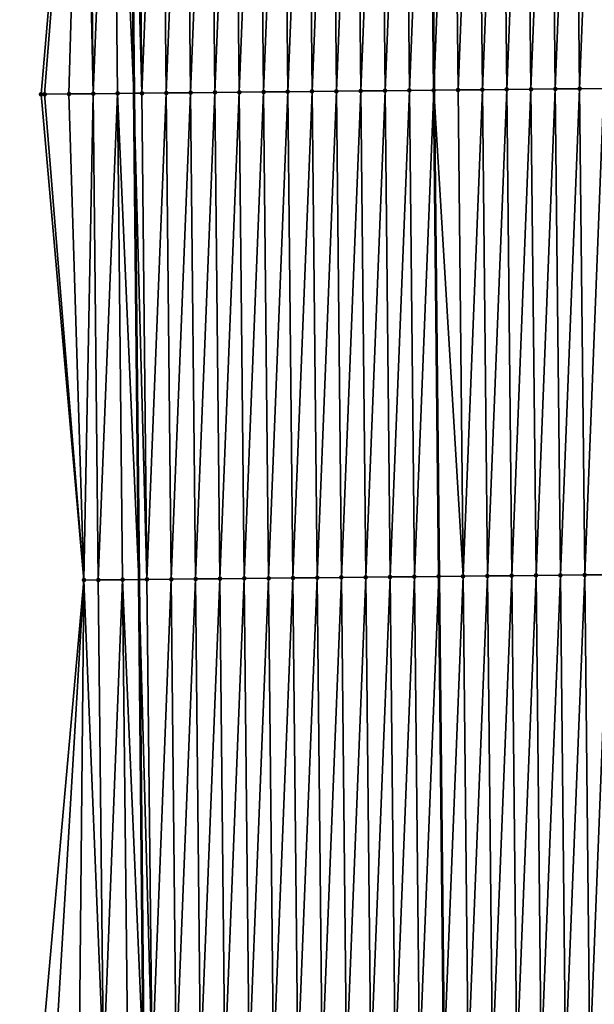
# Model space of a CAD drawing. Header units: feet. Extents: x 2007189 to 2022806, y 818621 to 837694.
# Tile 308 of 656: x 2011356 to 2011379, y 828510 to 828550. Entities that reach past the tile are written whole.
import ezdxf

# ---------------------------------------------------------------- set-up
doc = ezdxf.new("R2010")
doc.units = ezdxf.units.FT
doc.header["$MEASUREMENT"] = 0
for name, color, linetype, lineweight in [('EP_Travel Lane', 172, 'Continuous', 53), ('Road Shots', 141, 'Continuous', 100), ('Road X-Section', 40, 'Continuous', 13), ('STRIPING', 60, 'Continuous', 53)]:
    doc.layers.add(name, color=color, linetype=linetype, lineweight=lineweight)
doc.layers.add('I-77-MM17-21_SB-Surface-Border', color=7, linetype='Continuous')
doc.layers.add('I-77-MM17-21_SB-Surface-TIN', color=7, linetype='Continuous')

msp = doc.modelspace()

# ---------------------------------------------------------------- linework, layer by layer
at = {"layer": 'EP_Travel Lane'}
msp.add_polyline3d([(2011359.643103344, 828607.0194063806, 314.31470624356), (2011359.844690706, 828587.0207374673, 314.1977957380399), (2011360.046277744, 828567.0221007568, 314.0765223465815), (2011360.247865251, 828547.0234174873, 313.9615381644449), (2011360.449452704, 828527.024739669, 313.845794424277), (2011360.651040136, 828507.0260638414, 313.7298256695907), (2011360.852626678, 828487.0274763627, 313.6019464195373), (2011361.054213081, 828467.0289025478, 313.4722758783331), (2011361.25580402, 828447.0298788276, 313.4029725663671), (2011361.457391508, 828427.0311974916, 313.2876869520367), (2011361.667599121, 828407.006567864, 313.188531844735), (2011361.879028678, 828387.0079177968, 313.0889177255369), (2011362.090459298, 828367.0091670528, 313.0134649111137), (2011362.301890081, 828347.0104009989, 312.9417075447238)], dxfattribs=at)
at = {"layer": 'I-77-MM17-21_SB-Surface-Border', "color": 3, "linetype": 'Continuous', "lineweight": -3}
msp.add_polyline3d([(2011359.913850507, 828346.9828838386, 312.9399741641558), (2011357.560014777, 828366.9570495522, 312.9894615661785), (2011356.839838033, 828386.949942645, 313.063445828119), (2011357.371516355, 828406.9571607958, 313.1623297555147), (2011357.827793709, 828426.9936567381, 313.272861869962), (2011356.040166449, 828446.9760791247, 313.3621706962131), (2011355.643329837, 828466.9730724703, 313.4321435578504), (2011355.557020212, 828486.9730816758, 313.5296678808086), (2011356.415014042, 828506.9826150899, 313.6636583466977), (2011358.200329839, 828527.0016814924, 313.8091858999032), (2011356.433624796, 828546.9844285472, 313.8840361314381), (2011358.152486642, 828567.0027709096, 314.0342343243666), (2011357.576866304, 828586.9976219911, 314.1428500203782), (2011357.281397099, 828606.9953811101, 314.2511620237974)], dxfattribs=at)
at = {"layer": 'I-77-MM17-21_SB-Surface-TIN', "color": 128, "linetype": 'Continuous', "lineweight": -3}
for points in [[(2011362.582752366, 828547.0473618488, 313.9986123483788), (2011363.375246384, 828567.0562250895, 314.1313116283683), (2011362.375299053, 828567.0459611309, 314.1167024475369)], [(2011362.582752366, 828547.0473618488, 313.9986123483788), (2011363.582699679, 828547.0576274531, 314.0130000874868), (2011363.375246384, 828567.0562250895, 314.1313116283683)], [(2011363.582699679, 828547.0576274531, 314.0130000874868), (2011364.375193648, 828567.0664954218, 314.1450655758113), (2011363.375246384, 828567.0562250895, 314.1313116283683)], [(2011363.582699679, 828547.0576274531, 314.0130000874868), (2011364.582646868, 828547.0679049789, 314.0257882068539), (2011364.375193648, 828567.0664954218, 314.1450655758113)], [(2011364.582646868, 828547.0679049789, 314.0257882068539), (2011365.375140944, 828567.0767626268, 314.159239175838), (2011364.375193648, 828567.0664954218, 314.1450655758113)], [(2011364.582646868, 828547.0679049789, 314.0257882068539), (2011365.582594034, 828547.0781847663, 314.0382728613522), (2011365.375140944, 828567.0767626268, 314.159239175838)], [(2011365.582594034, 828547.0781847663, 314.0382728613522), (2011366.375088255, 828567.0870284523, 314.1735978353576), (2011365.375140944, 828567.0767626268, 314.159239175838)], [(2011365.582594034, 828547.0781847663, 314.0382728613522), (2011366.582541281, 828547.0884567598, 314.0518033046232), (2011366.375088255, 828567.0870284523, 314.1735978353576)], [(2011366.582541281, 828547.0884567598, 314.0518033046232), (2011367.375035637, 828567.097287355, 314.1888854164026), (2011366.375088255, 828567.0870284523, 314.1735978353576)], [(2011366.582541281, 828547.0884567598, 314.0518033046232), (2011367.582488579, 828547.098723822, 314.0659954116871), (2011367.375035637, 828567.097287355, 314.1888854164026)], [(2011367.582488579, 828547.098723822, 314.0659954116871), (2011368.374983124, 828567.1075362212, 314.2055196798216), (2011367.375035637, 828567.097287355, 314.1888854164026)], [(2011367.582488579, 828547.098723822, 314.0659954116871), (2011368.582435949, 828547.108983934, 314.0811200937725), (2011368.374983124, 828567.1075362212, 314.2055196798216)], [(2011368.582435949, 828547.108983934, 314.0811200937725), (2011369.374930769, 828567.1177697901, 314.2242064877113), (2011368.374983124, 828567.1075362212, 314.2055196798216)], [(2011368.582435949, 828547.108983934, 314.0811200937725), (2011369.582383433, 828547.1192330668, 314.0977179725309), (2011369.374930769, 828567.1177697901, 314.2242064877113)], [(2011369.582383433, 828547.1192330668, 314.0977179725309), (2011370.37487853, 828567.127992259, 314.2443826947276), (2011369.374930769, 828567.1177697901, 314.2242064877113)], [(2011369.582383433, 828547.1192330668, 314.0977179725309), (2011370.582331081, 828547.1294663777, 314.1164387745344), (2011370.37487853, 828567.127992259, 314.2443826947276)], [(2011370.582331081, 828547.1294663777, 314.1164387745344), (2011371.374826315, 828567.138212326, 314.2648811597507), (2011370.37487853, 828567.127992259, 314.2443826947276)], [(2011370.582331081, 828547.1294663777, 314.1164387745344), (2011371.58227884, 828547.1396889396, 314.1366018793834), (2011371.374826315, 828567.138212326, 314.2648811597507)], [(2011371.58227884, 828547.1396889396, 314.1366018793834), (2011372.374774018, 828567.1484404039, 314.2843047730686), (2011371.374826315, 828567.138212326, 314.2648811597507)], [(2011371.58227884, 828547.1396889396, 314.1366018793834), (2011372.582226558, 828547.1499155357, 314.156223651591), (2011372.374774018, 828567.1484404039, 314.2843047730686)], [(2011372.582226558, 828547.1499155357, 314.156223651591), (2011372.386796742, 828567.148563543, 314.2845164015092), (2011372.374774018, 828567.1484404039, 314.2843047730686)], [(2011373.374721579, 828567.1586820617, 314.3019062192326), (2011372.386796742, 828567.148563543, 314.2845164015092), (2011372.588990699, 828547.1499847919, 314.1563458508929)], [(2011372.582226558, 828547.1499155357, 314.156223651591), (2011372.588990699, 828547.1499847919, 314.1563458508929), (2011372.386796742, 828567.148563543, 314.2845164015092)], [(2011373.582174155, 828547.1601537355, 314.1742884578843), (2011373.374721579, 828567.1586820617, 314.3019062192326), (2011372.588990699, 828547.1499847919, 314.1563458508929)], [(2011373.582174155, 828547.1601537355, 314.1742884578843), (2011374.374668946, 828567.1689425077, 314.316986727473), (2011373.374721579, 828567.1586820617, 314.3019062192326)], [(2011373.582174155, 828547.1601537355, 314.1742884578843), (2011374.582121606, 828547.1704060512, 314.1904592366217), (2011374.374668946, 828567.1689425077, 314.316986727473)], [(2011374.582121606, 828547.1704060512, 314.1904592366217), (2011375.374616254, 828567.1792086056, 314.3313088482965), (2011374.374668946, 828567.1689425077, 314.316986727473)], [(2011374.582121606, 828547.1704060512, 314.1904592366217), (2011375.582068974, 828547.1806663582, 314.2055577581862), (2011375.374616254, 828567.1792086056, 314.3313088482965)], [(2011375.582068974, 828547.1806663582, 314.2055577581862), (2011376.374563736, 828567.1894578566, 314.347891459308), (2011375.374616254, 828567.1792086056, 314.3313088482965)], [(2011375.582068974, 828547.1806663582, 314.2055577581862), (2011376.582016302, 828547.1909305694, 314.2201324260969), (2011376.374563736, 828567.1894578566, 314.347891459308)], [(2011376.582016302, 828547.1909305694, 314.2201324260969), (2011377.374511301, 828567.1996991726, 314.365538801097), (2011376.374563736, 828567.1894578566, 314.347891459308)], [(2011376.582016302, 828547.1909305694, 314.2201324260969), (2011377.581963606, 828547.2011970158, 314.2344071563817), (2011377.374511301, 828567.1996991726, 314.365538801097)], [(2011377.581963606, 828547.2011970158, 314.2344071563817), (2011378.374458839, 828567.2099430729, 314.3828393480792), (2011377.374511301, 828567.1996991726, 314.365538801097)], [(2011377.581963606, 828547.2011970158, 314.2344071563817), (2011378.581910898, 828547.2114646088, 314.2485280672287), (2011378.374458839, 828567.2099430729, 314.3828393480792)], [(2011378.581910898, 828547.2114646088, 314.2485280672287), (2011379.374406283, 828567.2201960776, 314.3989183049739), (2011378.374458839, 828567.2099430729, 314.3828393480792)], [(2011378.581910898, 828547.2114646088, 314.2485280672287), (2011379.581858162, 828547.2217349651, 314.262278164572), (2011379.374406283, 828567.2201960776, 314.3989183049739)], [(2011356.583066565, 828546.9859535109, 313.8874243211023), (2011358.152486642, 828567.0027709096, 314.0342343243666), (2011356.433624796, 828546.9844285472, 313.8840361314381)], [(2011356.583066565, 828546.9859535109, 313.8874243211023), (2011357.583014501, 828546.9961590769, 313.9098678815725), (2011358.152486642, 828567.0027709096, 314.0342343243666)], [(2011357.583014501, 828546.9961590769, 313.9098678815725), (2011358.58296236, 828547.0063720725, 313.9313145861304), (2011358.152486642, 828567.0027709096, 314.0342343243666)], [(2011358.58296236, 828547.0063720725, 313.9313145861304), (2011358.375508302, 828567.0050432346, 314.0397574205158), (2011358.152486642, 828567.0027709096, 314.0342343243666)], [(2011358.58296236, 828547.0063720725, 313.9313145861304), (2011359.375456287, 828567.0152440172, 314.0628434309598), (2011358.375508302, 828567.0050432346, 314.0397574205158)], [(2011358.58296236, 828547.0063720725, 313.9313145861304), (2011359.582910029, 828547.0166033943, 313.950302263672), (2011359.375456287, 828567.0152440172, 314.0628434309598)], [(2011359.375456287, 828567.0152440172, 314.0628434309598), (2011360.247865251, 828547.0234174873, 313.9615381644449), (2011360.046277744, 828567.0221007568, 314.0765223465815)], [(2011359.582910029, 828547.0166033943, 313.950302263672), (2011360.247865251, 828547.0234174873, 313.9615381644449), (2011359.375456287, 828567.0152440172, 314.0628434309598)], [(2011360.582857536, 828547.0268503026, 313.9671986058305), (2011360.375404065, 828567.0254648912, 314.0832336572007), (2011360.046277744, 828567.0221007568, 314.0765223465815)], [(2011360.582857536, 828547.0268503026, 313.9671986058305), (2011360.046277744, 828567.0221007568, 314.0765223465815), (2011360.247865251, 828547.0234174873, 313.9615381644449)], [(2011360.582857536, 828547.0268503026, 313.9671986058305), (2011361.37535166, 828567.0357033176, 314.1012687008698), (2011360.375404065, 828567.0254648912, 314.0832336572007)], [(2011360.582857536, 828547.0268503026, 313.9671986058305), (2011361.582804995, 828547.0371018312, 313.9834749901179), (2011361.37535166, 828567.0357033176, 314.1012687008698)], [(2011361.582804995, 828547.0371018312, 313.9834749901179), (2011362.375299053, 828567.0459611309, 314.1167024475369), (2011361.37535166, 828567.0357033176, 314.1012687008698)], [(2011361.582804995, 828547.0371018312, 313.9834749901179), (2011362.582752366, 828547.0473618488, 313.9986123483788), (2011362.375299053, 828567.0459611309, 314.1167024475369)], [(2011378.789362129, 828527.2130659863, 314.1034987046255), (2011379.581858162, 828547.2217349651, 314.262278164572), (2011378.581910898, 828547.2114646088, 314.2485280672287)], [(2011378.789362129, 828527.2130659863, 314.1034987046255), (2011379.789309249, 828527.2233501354, 314.1153987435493), (2011379.581858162, 828547.2217349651, 314.262278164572)], [(2011358.200329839, 828527.0016814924, 313.8091858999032), (2011356.583066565, 828546.9859535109, 313.8874243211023), (2011356.433624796, 828546.9844285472, 313.8840361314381)], [(2011358.200329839, 828527.0016814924, 313.8091858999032), (2011357.583014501, 828546.9961590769, 313.9098678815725), (2011356.583066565, 828546.9859535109, 313.8874243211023)], [(2011358.200329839, 828527.0016814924, 313.8091858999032), (2011358.58296236, 828547.0063720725, 313.9313145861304), (2011357.583014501, 828546.9961590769, 313.9098678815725)], [(2011358.790416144, 828527.0077272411, 313.8193085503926), (2011358.58296236, 828547.0063720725, 313.9313145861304), (2011358.200329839, 828527.0016814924, 313.8091858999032)], [(2011358.790416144, 828527.0077272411, 313.8193085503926), (2011359.582910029, 828547.0166033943, 313.950302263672), (2011358.58296236, 828547.0063720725, 313.9313145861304)], [(2011358.790416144, 828527.0077272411, 313.8193085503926), (2011359.790363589, 828527.0179801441, 313.835401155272), (2011359.582910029, 828547.0166033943, 313.950302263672)], [(2011359.582910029, 828547.0166033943, 313.950302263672), (2011360.449452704, 828527.024739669, 313.845794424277), (2011360.247865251, 828547.0234174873, 313.9615381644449)], [(2011359.790363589, 828527.0179801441, 313.835401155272), (2011360.449452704, 828527.024739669, 313.845794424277), (2011359.582910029, 828547.0166033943, 313.950302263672)], [(2011360.790311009, 828527.0282354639, 313.8511694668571), (2011360.582857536, 828547.0268503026, 313.9671986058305), (2011360.247865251, 828547.0234174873, 313.9615381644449)], [(2011360.790311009, 828527.0282354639, 313.8511694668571), (2011360.247865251, 828547.0234174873, 313.9615381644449), (2011360.449452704, 828527.024739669, 313.845794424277)], [(2011360.790311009, 828527.0282354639, 313.8511694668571), (2011361.582804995, 828547.0371018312, 313.9834749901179), (2011360.582857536, 828547.0268503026, 313.9671986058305)], [(2011360.790311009, 828527.0282354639, 313.8511694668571), (2011361.790258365, 828527.0384968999, 313.8661171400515), (2011361.582804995, 828547.0371018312, 313.9834749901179)], [(2011361.790258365, 828527.0384968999, 313.8661171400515), (2011362.582752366, 828547.0473618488, 313.9986123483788), (2011361.582804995, 828547.0371018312, 313.9834749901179)], [(2011361.790258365, 828527.0384968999, 313.8661171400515), (2011362.790205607, 828527.0487693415, 313.8795880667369), (2011362.582752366, 828547.0473618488, 313.9986123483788)], [(2011362.790205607, 828527.0487693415, 313.8795880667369), (2011363.582699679, 828547.0576274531, 314.0130000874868), (2011362.582752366, 828547.0473618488, 313.9986123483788)], [(2011362.790205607, 828527.0487693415, 313.8795880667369), (2011363.790152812, 828527.0590454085, 313.8925725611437), (2011363.582699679, 828547.0576274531, 314.0130000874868)], [(2011363.790152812, 828527.0590454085, 313.8925725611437), (2011364.582646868, 828547.0679049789, 314.0257882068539), (2011363.582699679, 828547.0576274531, 314.0130000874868)], [(2011363.790152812, 828527.0590454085, 313.8925725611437), (2011364.79010006, 828527.0693172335, 313.9061262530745), (2011364.582646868, 828547.0679049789, 314.0257882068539)], [(2011364.79010006, 828527.0693172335, 313.9061262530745), (2011365.582594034, 828547.0781847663, 314.0382728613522), (2011364.582646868, 828547.0679049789, 314.0257882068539)], [(2011364.79010006, 828527.0693172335, 313.9061262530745), (2011365.79004732, 828527.0795880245, 313.9198186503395), (2011365.582594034, 828547.0781847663, 314.0382728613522)], [(2011365.79004732, 828527.0795880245, 313.9198186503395), (2011366.582541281, 828547.0884567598, 314.0518033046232), (2011365.582594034, 828547.0781847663, 314.0382728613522)], [(2011365.79004732, 828527.0795880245, 313.9198186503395), (2011366.789994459, 828527.0898703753, 313.9319599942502), (2011366.582541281, 828547.0884567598, 314.0518033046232)], [(2011366.789994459, 828527.0898703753, 313.9319599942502), (2011367.582488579, 828547.098723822, 314.0659954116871), (2011366.582541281, 828547.0884567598, 314.0518033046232)], [(2011366.789994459, 828527.0898703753, 313.9319599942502), (2011367.78994161, 828527.100151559, 313.9442579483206), (2011367.582488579, 828547.098723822, 314.0659954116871)], [(2011367.78994161, 828527.100151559, 313.9442579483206), (2011368.582435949, 828547.108983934, 314.0811200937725), (2011367.582488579, 828547.098723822, 314.0659954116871)], [(2011367.78994161, 828527.100151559, 313.9442579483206), (2011368.789888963, 828527.1104133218, 313.9591617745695), (2011368.582435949, 828547.108983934, 314.0811200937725)], [(2011368.789888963, 828527.1104133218, 313.9591617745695), (2011369.582383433, 828547.1192330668, 314.0977179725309), (2011368.582435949, 828547.108983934, 314.0811200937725)], [(2011368.789888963, 828527.1104133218, 313.9591617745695), (2011369.789836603, 828527.1206474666, 313.9777713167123), (2011369.582383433, 828547.1192330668, 314.0977179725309)], [(2011369.789836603, 828527.1206474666, 313.9777713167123), (2011370.582331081, 828547.1294663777, 314.1164387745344), (2011369.582383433, 828547.1192330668, 314.0977179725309)], [(2011369.789836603, 828527.1206474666, 313.9777713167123), (2011370.789784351, 828527.1308711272, 313.9977875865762), (2011370.582331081, 828547.1294663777, 314.1164387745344)], [(2011370.789784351, 828527.1308711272, 313.9977875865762), (2011371.58227884, 828547.1396889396, 314.1366018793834), (2011370.582331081, 828547.1294663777, 314.1164387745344)], [(2011370.789784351, 828527.1308711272, 313.9977875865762), (2011371.789731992, 828527.141105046, 314.0164274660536), (2011371.58227884, 828547.1396889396, 314.1366018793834)], [(2011371.789731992, 828527.141105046, 314.0164274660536), (2011372.582226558, 828547.1499155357, 314.156223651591), (2011371.58227884, 828547.1396889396, 314.1366018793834)], [(2011371.789731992, 828527.141105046, 314.0164274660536), (2011372.789679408, 828527.1513607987, 314.032137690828), (2011372.582226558, 828547.1499155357, 314.156223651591)], [(2011372.582226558, 828547.1499155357, 314.156223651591), (2011372.791184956, 828527.1513762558, 314.0321592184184), (2011372.588990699, 828547.1499847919, 314.1563458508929)], [(2011372.789679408, 828527.1513607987, 314.032137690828), (2011372.791184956, 828527.1513762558, 314.0321592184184), (2011372.582226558, 828547.1499155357, 314.156223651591)], [(2011373.789626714, 828527.1616270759, 314.0464357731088), (2011373.582174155, 828547.1601537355, 314.1742884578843), (2011372.588990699, 828547.1499847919, 314.1563458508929)], [(2011373.789626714, 828527.1616270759, 314.0464357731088), (2011372.588990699, 828547.1499847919, 314.1563458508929), (2011372.791184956, 828527.1513762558, 314.0321592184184)], [(2011373.789626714, 828527.1616270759, 314.0464357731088), (2011374.582121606, 828547.1704060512, 314.1904592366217), (2011373.582174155, 828547.1601537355, 314.1742884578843)], [(2011373.789626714, 828527.1616270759, 314.0464357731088), (2011374.789573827, 828527.1719119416, 314.05823967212), (2011374.582121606, 828547.1704060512, 314.1904592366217)], [(2011374.789573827, 828527.1719119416, 314.05823967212), (2011375.582068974, 828547.1806663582, 314.2055577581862), (2011374.582121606, 828547.1704060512, 314.1904592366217)], [(2011374.789573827, 828527.1719119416, 314.05823967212), (2011375.789520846, 828527.1822059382, 314.0688184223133), (2011375.582068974, 828547.1806663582, 314.2055577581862)], [(2011375.789520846, 828527.1822059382, 314.0688184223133), (2011376.582016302, 828547.1909305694, 314.2201324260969), (2011375.582068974, 828547.1806663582, 314.2055577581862)], [(2011375.789520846, 828527.1822059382, 314.0688184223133), (2011376.789467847, 828527.1925016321, 314.0791693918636), (2011376.582016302, 828547.1909305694, 314.2201324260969)], [(2011376.789467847, 828527.1925016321, 314.0791693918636), (2011377.581963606, 828547.2011970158, 314.2344071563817), (2011376.582016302, 828547.1909305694, 314.2201324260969)], [(2011376.789467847, 828527.1925016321, 314.0791693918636), (2011377.789414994, 828527.202783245, 314.0914097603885), (2011377.581963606, 828547.2011970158, 314.2344071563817)], [(2011377.789414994, 828527.202783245, 314.0914097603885), (2011378.581910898, 828547.2114646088, 314.2485280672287), (2011377.581963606, 828547.2011970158, 314.2344071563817)], [(2011377.789414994, 828527.202783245, 314.0914097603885), (2011378.789362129, 828527.2130659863, 314.1034987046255), (2011378.581910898, 828547.2114646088, 314.2485280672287)], [(2011356.99797487, 828506.9885929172, 313.6729760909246), (2011358.200329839, 828527.0016814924, 313.8091858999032), (2011356.415014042, 828506.9826150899, 313.6636583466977)], [(2011356.99797487, 828506.9885929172, 313.6729760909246), (2011357.99792236, 828506.9988414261, 313.689657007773), (2011358.200329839, 828527.0016814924, 313.8091858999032)], [(2011357.99792236, 828506.9988414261, 313.689657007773), (2011358.997869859, 828507.0090891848, 313.7064386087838), (2011358.200329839, 828527.0016814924, 313.8091858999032)], [(2011358.997869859, 828507.0090891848, 313.7064386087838), (2011358.790416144, 828527.0077272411, 313.8193085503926), (2011358.200329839, 828527.0016814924, 313.8091858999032)], [(2011358.997869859, 828507.0090891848, 313.7064386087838), (2011359.790363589, 828527.0179801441, 313.835401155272), (2011358.790416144, 828527.0077272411, 313.8193085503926)], [(2011358.997869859, 828507.0090891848, 313.7064386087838), (2011359.997817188, 828507.0193532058, 313.7210381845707), (2011359.790363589, 828527.0179801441, 313.835401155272)], [(2011359.790363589, 828527.0179801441, 313.835401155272), (2011360.651040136, 828507.0260638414, 313.7298256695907), (2011360.449452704, 828527.024739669, 313.845794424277)], [(2011359.997817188, 828507.0193532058, 313.7210381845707), (2011360.651040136, 828507.0260638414, 313.7298256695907), (2011359.790363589, 828527.0179801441, 313.835401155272)], [(2011360.997764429, 828507.0296257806, 313.7344899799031), (2011360.790311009, 828527.0282354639, 313.8511694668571), (2011360.449452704, 828527.024739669, 313.845794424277)], [(2011360.997764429, 828507.0296257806, 313.7344899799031), (2011360.449452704, 828527.024739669, 313.845794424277), (2011360.651040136, 828507.0260638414, 313.7298256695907)], [(2011360.997764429, 828507.0296257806, 313.7344899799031), (2011361.790258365, 828527.0384968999, 313.8661171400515), (2011360.790311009, 828527.0282354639, 313.8511694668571)], [(2011360.997764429, 828507.0296257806, 313.7344899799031), (2011361.997711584, 828507.0399066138, 313.7468337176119), (2011361.790258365, 828527.0384968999, 313.8661171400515)], [(2011361.997711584, 828507.0399066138, 313.7468337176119), (2011362.790205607, 828527.0487693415, 313.8795880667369), (2011361.790258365, 828527.0384968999, 313.8661171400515)], [(2011361.997711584, 828507.0399066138, 313.7468337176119), (2011362.997658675, 828507.0501936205, 313.7583490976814), (2011362.790205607, 828527.0487693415, 313.8795880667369)], [(2011362.997658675, 828507.0501936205, 313.7583490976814), (2011363.790152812, 828527.0590454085, 313.8925725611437), (2011362.790205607, 828527.0487693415, 313.8795880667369)], [(2011362.997658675, 828507.0501936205, 313.7583490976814), (2011363.997605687, 828507.0604882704, 313.7688389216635), (2011363.790152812, 828527.0590454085, 313.8925725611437)], [(2011363.997605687, 828507.0604882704, 313.7688389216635), (2011364.79010006, 828527.0693172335, 313.9061262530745), (2011363.790152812, 828527.0590454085, 313.8925725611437)], [(2011363.997605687, 828507.0604882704, 313.7688389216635), (2011364.997552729, 828507.0707799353, 313.7797292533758), (2011364.79010006, 828527.0693172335, 313.9061262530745)], [(2011364.997552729, 828507.0707799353, 313.7797292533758), (2011365.79004732, 828527.0795880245, 313.9198186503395), (2011364.79010006, 828527.0693172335, 313.9061262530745)], [(2011364.997552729, 828507.0707799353, 313.7797292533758), (2011365.997499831, 828507.0810659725, 313.7913747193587), (2011365.79004732, 828527.0795880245, 313.9198186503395)], [(2011365.997499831, 828507.0810659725, 313.7913747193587), (2011366.789994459, 828527.0898703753, 313.9319599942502), (2011365.79004732, 828527.0795880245, 313.9198186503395)], [(2011365.997499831, 828507.0810659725, 313.7913747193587), (2011366.997446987, 828507.0913467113, 313.8037310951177), (2011366.789994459, 828527.0898703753, 313.9319599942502)], [(2011366.997446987, 828507.0913467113, 313.8037310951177), (2011367.78994161, 828527.100151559, 313.9442579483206), (2011366.789994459, 828527.0898703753, 313.9319599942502)], [(2011366.997446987, 828507.0913467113, 313.8037310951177), (2011367.997394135, 828507.1016282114, 313.8159853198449), (2011367.78994161, 828527.100151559, 313.9442579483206)], [(2011367.997394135, 828507.1016282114, 313.8159853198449), (2011368.789888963, 828527.1104133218, 313.9591617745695), (2011367.78994161, 828527.100151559, 313.9442579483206)], [(2011367.997394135, 828507.1016282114, 313.8159853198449), (2011368.997341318, 828507.1119063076, 313.8286962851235), (2011368.789888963, 828527.1104133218, 313.9591617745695)], [(2011368.997341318, 828507.1119063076, 313.8286962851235), (2011369.789836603, 828527.1206474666, 313.9777713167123), (2011368.789888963, 828527.1104133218, 313.9591617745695)], [(2011368.997341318, 828507.1119063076, 313.8286962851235), (2011369.997288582, 828507.1221766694, 313.8424450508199), (2011369.789836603, 828527.1206474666, 313.9777713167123)], [(2011369.997288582, 828507.1221766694, 313.8424450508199), (2011370.789784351, 828527.1308711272, 313.9977875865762), (2011369.789836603, 828527.1206474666, 313.9777713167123)], [(2011369.997288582, 828507.1221766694, 313.8424450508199), (2011370.997236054, 828507.1324269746, 313.8588849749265), (2011370.789784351, 828527.1308711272, 313.9977875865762)], [(2011370.997236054, 828507.1324269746, 313.8588849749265), (2011371.789731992, 828527.141105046, 314.0164274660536), (2011370.789784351, 828527.1308711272, 313.9977875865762)], [(2011370.997236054, 828507.1324269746, 313.8588849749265), (2011371.997183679, 828507.1426624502, 313.8773146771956), (2011371.789731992, 828527.141105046, 314.0164274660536)], [(2011371.997183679, 828507.1426624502, 313.8773146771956), (2011372.789679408, 828527.1513607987, 314.032137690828), (2011371.789731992, 828527.141105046, 314.0164274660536)], [(2011371.997183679, 828507.1426624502, 313.8773146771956), (2011372.993378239, 828507.152864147, 313.895053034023), (2011372.789679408, 828527.1513607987, 314.032137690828)], [(2011372.789679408, 828527.1513607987, 314.032137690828), (2011372.993378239, 828507.152864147, 313.895053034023), (2011372.791184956, 828527.1513762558, 314.0321592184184)], [(2011372.997131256, 828507.1529025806, 313.8951198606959), (2011373.789626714, 828527.1616270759, 314.0464357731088), (2011372.791184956, 828527.1513762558, 314.0321592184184)], [(2011372.997131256, 828507.1529025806, 313.8951198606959), (2011372.791184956, 828527.1513762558, 314.0321592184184), (2011372.993378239, 828507.152864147, 313.895053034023)], [(2011372.997131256, 828507.1529025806, 313.8951198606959), (2011373.997078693, 828507.1631563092, 313.9111004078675), (2011373.789626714, 828527.1616270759, 314.0464357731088)], [(2011373.997078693, 828507.1631563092, 313.9111004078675), (2011374.789573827, 828527.1719119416, 314.05823967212), (2011373.789626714, 828527.1616270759, 314.0464357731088)], [(2011373.997078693, 828507.1631563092, 313.9111004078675), (2011374.997025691, 828507.1734523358, 313.9214055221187), (2011374.789573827, 828527.1719119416, 314.05823967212)], [(2011374.997025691, 828507.1734523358, 313.9214055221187), (2011375.789520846, 828527.1822059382, 314.0688184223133), (2011374.789573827, 828527.1719119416, 314.05823967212)], [(2011374.997025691, 828507.1734523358, 313.9214055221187), (2011375.996972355, 828507.183780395, 313.9274125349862), (2011375.789520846, 828527.1822059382, 314.0688184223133)], [(2011375.996972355, 828507.183780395, 313.9274125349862), (2011376.789467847, 828527.1925016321, 314.0791693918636), (2011375.789520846, 828527.1822059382, 314.0688184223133)], [(2011375.996972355, 828507.183780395, 313.9274125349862), (2011376.99691912, 828507.1940988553, 313.9347074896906), (2011376.789467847, 828527.1925016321, 314.0791693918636)], [(2011376.99691912, 828507.1940988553, 313.9347074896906), (2011377.789414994, 828527.202783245, 314.0914097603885), (2011376.789467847, 828527.1925016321, 314.0791693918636)], [(2011376.99691912, 828507.1940988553, 313.9347074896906), (2011377.99686603, 828507.2044033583, 313.9438752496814), (2011377.789414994, 828527.202783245, 314.0914097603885)], [(2011377.99686603, 828507.2044033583, 313.9438752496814), (2011378.789362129, 828527.2130659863, 314.1034987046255), (2011377.789414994, 828527.202783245, 314.0914097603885)], [(2011377.99686603, 828507.2044033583, 313.9438752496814), (2011378.996813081, 828507.2146942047, 313.954875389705), (2011378.789362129, 828527.2130659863, 314.1034987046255)], [(2011378.996813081, 828507.2146942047, 313.954875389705), (2011379.789309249, 828527.2233501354, 314.1153987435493), (2011378.789362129, 828527.2130659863, 314.1034987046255)], [(2011378.996813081, 828507.2146942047, 313.954875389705), (2011379.996759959, 828507.225001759, 313.9636337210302), (2011379.789309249, 828527.2233501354, 314.1153987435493)]]:
    msp.add_3dface(points, dxfattribs=at)
at = {"layer": 'Road Shots', "lineweight": 100}
for p in [(2011356.433624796, 828546.9844285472, 313.8840361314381), (2011356.583066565, 828546.9859535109, 313.8874243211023), (2011357.583014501, 828546.9961590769, 313.9098678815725), (2011358.58296236, 828547.0063720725, 313.9313145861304), (2011359.582910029, 828547.0166033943, 313.950302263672), (2011360.582857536, 828547.0268503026, 313.9671986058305), (2011361.582804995, 828547.0371018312, 313.9834749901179), (2011362.582752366, 828547.0473618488, 313.9986123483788), (2011363.582699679, 828547.0576274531, 314.0130000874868), (2011364.582646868, 828547.0679049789, 314.0257882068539), (2011365.582594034, 828547.0781847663, 314.0382728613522), (2011366.582541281, 828547.0884567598, 314.0518033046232), (2011367.582488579, 828547.098723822, 314.0659954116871), (2011368.582435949, 828547.108983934, 314.0811200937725), (2011369.582383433, 828547.1192330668, 314.0977179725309), (2011370.582331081, 828547.1294663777, 314.1164387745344), (2011371.58227884, 828547.1396889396, 314.1366018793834), (2011372.582226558, 828547.1499155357, 314.156223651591), (2011373.582174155, 828547.1601537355, 314.1742884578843), (2011374.582121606, 828547.1704060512, 314.1904592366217), (2011375.582068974, 828547.1806663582, 314.2055577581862), (2011376.582016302, 828547.1909305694, 314.2201324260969), (2011377.581963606, 828547.2011970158, 314.2344071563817), (2011378.581910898, 828547.2114646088, 314.2485280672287), (2011358.200329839, 828527.0016814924, 313.8091858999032), (2011358.790416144, 828527.0077272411, 313.8193085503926), (2011359.790363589, 828527.0179801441, 313.835401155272), (2011360.790311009, 828527.0282354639, 313.8511694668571), (2011361.790258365, 828527.0384968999, 313.8661171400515), (2011362.790205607, 828527.0487693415, 313.8795880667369), (2011363.790152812, 828527.0590454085, 313.8925725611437), (2011364.79010006, 828527.0693172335, 313.9061262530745), (2011365.79004732, 828527.0795880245, 313.9198186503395), (2011366.789994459, 828527.0898703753, 313.9319599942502), (2011367.78994161, 828527.100151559, 313.9442579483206), (2011368.789888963, 828527.1104133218, 313.9591617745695), (2011369.789836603, 828527.1206474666, 313.9777713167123), (2011370.789784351, 828527.1308711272, 313.9977875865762), (2011371.789731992, 828527.141105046, 314.0164274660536), (2011372.789679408, 828527.1513607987, 314.032137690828), (2011373.789626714, 828527.1616270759, 314.0464357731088), (2011374.789573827, 828527.1719119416, 314.05823967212), (2011375.789520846, 828527.1822059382, 314.0688184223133), (2011376.789467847, 828527.1925016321, 314.0791693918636), (2011377.789414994, 828527.202783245, 314.0914097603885), (2011378.789362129, 828527.2130659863, 314.1034987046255)]:
    msp.add_point(p, dxfattribs=at)
at = {"layer": 'Road X-Section', "extrusion": (-0.0103725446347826, 0.9999184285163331, 0.007452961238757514), "elevation": 807618.8536030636, "flags": 128}
msp.add_lwpolyline([(-2019886.752829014, -5705.235233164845), (-2019885.752829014, -5705.199470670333), (-2019884.752829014, -5705.169182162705), (-2019883.752829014, -5705.13475174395), (-2019882.752829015, -5705.104132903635), (-2019881.752829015, -5705.084799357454), (-2019880.752829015, -5705.072975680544), (-2019879.752829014, -5705.067904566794), (-2019878.752829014, -5705.062064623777), (-2019877.752829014, -5705.055212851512), (-2019876.752829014, -5705.051037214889), (-2019875.752829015, -5705.044794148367), (-2019874.752829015, -5705.03438180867), (-2019873.752829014, -5705.023209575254), (-2019872.752829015, -5705.010211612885), (-2019871.752829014, -5704.996817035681), (-2019870.752829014, -5704.987191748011), (-2019870.446427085, -5704.986290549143), (-2019870.199569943, -5704.9866912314), (-2019869.752829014, -5704.9895091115), (-2019869.359284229, -5704.993670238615), (-2019868.752829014, -5705.002229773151), (-2019867.752829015, -5705.018048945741), (-2019866.752829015, -5705.033663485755), (-2019865.752829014, -5705.048183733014), (-2019864.752829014, -5705.06193421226), (-2019863.752829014, -5705.076055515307), (-2019862.752829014, -5705.090330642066), (-2019861.752829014, -5705.104905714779), (-2019860.752829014, -5705.120004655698), (-2019859.752829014, -5705.136175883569), (-2019858.752829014, -5705.154241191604), (-2019857.752829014, -5705.173863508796), (-2019856.752829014, -5705.194027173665), (-2019855.752829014, -5705.21274849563), (-2019854.752829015, -5705.229346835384), (-2019853.752829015, -5705.244471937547), (-2019852.752829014, -5705.258664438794), (-2019851.752829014, -5705.272195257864), (-2019850.752829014, -5705.284680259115), (-2019849.752829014, -5705.297468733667), (-2019848.752829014, -5705.311856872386), (-2019847.752829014, -5705.326994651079), (-2019846.752829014, -5705.343271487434), (-2019845.752829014, -5705.36016829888), (-2019844.752829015, -5705.379156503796), (-2019843.752829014, -5705.400603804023), (-2019842.752829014, -5705.423047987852), (-2019842.603379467, -5705.426436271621)], dxfattribs=at)
at = {"layer": 'Road X-Section', "extrusion": (-0.01037254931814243, 0.9999184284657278, 0.007452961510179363), "elevation": 807598.8441411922, "flags": 128}
msp.add_lwpolyline([(-2019886.756611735, -5705.212648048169), (-2019885.756611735, -5705.179651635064), (-2019884.756611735, -5705.144973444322), (-2019883.756611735, -5705.114047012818), (-2019882.756611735, -5705.091747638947), (-2019881.756611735, -5705.073881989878), (-2019880.756611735, -5705.057766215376), (-2019879.756611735, -5705.052088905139), (-2019878.756611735, -5705.046653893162), (-2019877.756611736, -5705.042161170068), (-2019876.756611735, -5705.036862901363), (-2019875.756611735, -5705.030042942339), (-2019874.756611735, -5705.025623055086), (-2019873.756611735, -5705.02061625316), (-2019872.756611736, -5705.009998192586), (-2019871.756611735, -5705.002351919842), (-2019870.756611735, -5704.995012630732), (-2019870.26420875, -5704.993111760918), (-2019870.088303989, -5704.993225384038), (-2019869.756611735, -5704.994670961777), (-2019869.272303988, -5704.999514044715), (-2019868.756611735, -5705.006238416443), (-2019867.756611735, -5705.018922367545), (-2019866.756611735, -5705.032265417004), (-2019865.756611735, -5705.046152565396), (-2019864.756611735, -5705.058052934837), (-2019863.756611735, -5705.07014221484), (-2019862.756611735, -5705.082382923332), (-2019861.756611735, -5705.092734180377), (-2019860.756611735, -5705.103313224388), (-2019859.756611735, -5705.115117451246), (-2019858.756611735, -5705.129415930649), (-2019857.756611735, -5705.145126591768), (-2019856.756611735, -5705.163766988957), (-2019855.756611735, -5705.183783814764), (-2019854.756611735, -5705.202393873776), (-2019853.756611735, -5705.21729811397), (-2019852.756611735, -5705.229596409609), (-2019851.756611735, -5705.24173809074), (-2019850.756611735, -5705.255430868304), (-2019849.756611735, -5705.268984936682), (-2019848.756611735, -5705.281969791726), (-2019847.756611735, -5705.295441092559), (-2019846.756611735, -5705.310389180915), (-2019845.756611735, -5705.326157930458), (-2019844.756611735, -5705.342250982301), (-2019844.166494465, -5705.352373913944)], dxfattribs=at)
at = {"layer": 'STRIPING'}
msp.add_polyline3d([(2011371.982407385, 828607.1458639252, 314.5217049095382), (2011372.184601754, 828587.1472443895, 314.3990067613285), (2011372.386796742, 828567.148563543, 314.2845164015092), (2011372.588990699, 828547.1499847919, 314.1563458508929), (2011372.791184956, 828527.1513762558, 314.0321592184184), (2011372.993378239, 828507.152864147, 313.895053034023), (2011373.195569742, 828487.1545280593, 313.7343036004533), (2011373.39776218, 828467.1560994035, 313.5859936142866), (2011373.59995457, 828447.1576756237, 313.4370293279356), (2011373.802147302, 828427.1592179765, 313.2925904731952), (2011374.032286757, 828407.1491369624, 313.1754678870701), (2011374.267244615, 828387.150803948, 313.0648727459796), (2011374.502204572, 828367.1522921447, 312.9971522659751), (2011374.737164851, 828347.1537530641, 312.9359825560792)], dxfattribs=at)

doc.saveas('drawing.dxf')
